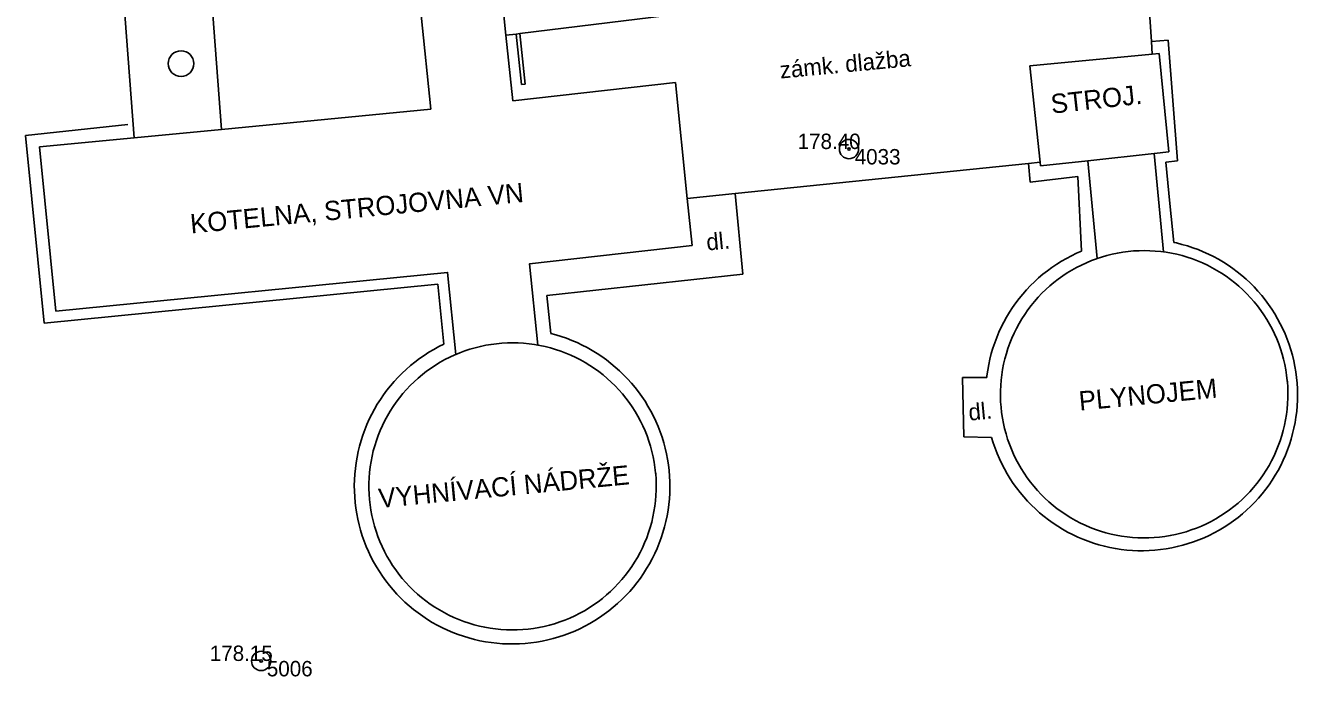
# Model space of a CAD drawing. Extents: x -539515 to -538098, y -1182060 to -1180157.
# Drawn here: x -539344.15 to -539294.6, y -1181270.26 to -1181244.88 of the extents above; entities that cross this region are included whole.
import ezdxf

# ---------------------------------------------------------------- set-up
doc = ezdxf.new("R2010")
doc.units = 0
for name, color, linetype in [('Vrstva 10', 7, 'Continuous'), ('Vrstva 11', 7, 'Continuous'), ('Vrstva 21', 7, 'Continuous'), ('Vrstva 22', 7, 'Continuous'), ('Vrstva 23', 7, 'Continuous'), ('Vrstva 27', 7, 'Continuous'), ('Vrstva 40', 7, 'Continuous'), ('Vrstva 41', 7, 'Continuous'), ('Vrstva 5', 7, 'Continuous')]:
    doc.layers.add(name, color=color, linetype=linetype)

msp = doc.modelspace()

# ---------------------------------------------------------------- linework, layer by layer
at = {"layer": 'Vrstva 10'}
for p, q in [((-539336.514, -1181248.935), (-539337.56, -1181235.22)), ((-539340.91, -1181236.13), (-539339.916, -1181249.264)), ((-539325.039, -1181245.218), (-539325.431, -1181245.266))]:
    msp.add_line(p, q, dxfattribs=at)
for points in [[(-539300.256, -1181246.005), (-539300.29, -1181245.503), (-539301.21, -1181231.99)], [(-539318.6, -1181244.43), (-539319.147, -1181244.497), (-539324.89, -1181245.2)], [(-539318.368, -1181251.625), (-539316.502, -1181251.434), (-539305.075, -1181250.262), (-539304.627, -1181250.216)]]:
    msp.add_lwpolyline(points, dxfattribs=at)
at = {"layer": 'Vrstva 11'}
for p, q in [((-539324.829, -1181247.186), (-539325.039, -1181245.218)), ((-539299.63, -1181245.46), (-539300.29, -1181245.503)), ((-539299.27, -1181250.163), (-539299.63, -1181245.46)), ((-539324.68, -1181247.17), (-539324.829, -1181247.186)), ((-539340.16, -1181248.74), (-539344.15, -1181249.17)), ((-539344.15, -1181249.17), (-539343.42, -1181256.49)), ((-539305.01, -1181250.99), (-539305.075, -1181250.262)), ((-539299.27, -1181250.163), (-539299.722, -1181250.207)), ((-539299.722, -1181250.207), (-539299.57, -1181251.82)), ((-539303.15, -1181250.77), (-539305.01, -1181250.99)), ((-539303.006, -1181253.675), (-539303.15, -1181250.77)), ((-539316.502, -1181251.434), (-539316.2, -1181254.58)), ((-539299.57, -1181251.82), (-539299.41, -1181253.34)), ((-539316.2, -1181254.58), (-539323.84, -1181255.402)), ((-539343.42, -1181256.49), (-539328.087, -1181254.971)), ((-539328.087, -1181254.971), (-539327.848, -1181257.3)), ((-539323.68, -1181256.886), (-539323.84, -1181255.402)), ((-539306.706, -1181258.609), (-539307.65, -1181258.6)), ((-539307.65, -1181258.6), (-539307.6, -1181260.92)), ((-539307.6, -1181260.92), (-539306.512, -1181260.943))]:
    msp.add_line(p, q, dxfattribs=at)
for points in [[(-539325.039, -1181245.218), (-539324.89, -1181245.2), (-539324.68, -1181247.17)], [(-539296.288, -1181255.076), (-539296.443, -1181254.92), (-539296.604, -1181254.769), (-539296.771, -1181254.625), (-539296.942, -1181254.486), (-539297.119, -1181254.354), (-539297.3, -1181254.229), (-539297.485, -1181254.11), (-539297.675, -1181253.998), (-539297.869, -1181253.892), (-539298.066, -1181253.794), (-539298.267, -1181253.703), (-539298.471, -1181253.62), (-539298.678, -1181253.544), (-539298.887, -1181253.475), (-539299.099, -1181253.414), (-539299.313, -1181253.361), (-539299.41, -1181253.34)], [(-539303.006, -1181253.675), (-539303.208, -1181253.764), (-539303.406, -1181253.859), (-539303.601, -1181253.962), (-539303.792, -1181254.072), (-539303.979, -1181254.189), (-539304.162, -1181254.312), (-539304.34, -1181254.442), (-539304.513, -1181254.579), (-539304.681, -1181254.721), (-539304.844, -1181254.87), (-539305.001, -1181255.024), (-539305.153, -1181255.184), (-539305.299, -1181255.35), (-539305.438, -1181255.52), (-539305.572, -1181255.696), (-539305.699, -1181255.876), (-539305.819, -1181256.061), (-539305.932, -1181256.25), (-539306.039, -1181256.443), (-539306.138, -1181256.639), (-539306.231, -1181256.839), (-539306.316, -1181257.043), (-539306.393, -1181257.249), (-539306.463, -1181257.458), (-539306.525, -1181257.67), (-539306.58, -1181257.883), (-539306.627, -1181258.099), (-539306.666, -1181258.315), (-539306.697, -1181258.534), (-539306.706, -1181258.609)], [(-539295.483, -1181256.122), (-539295.601, -1181255.936), (-539295.725, -1181255.754), (-539295.857, -1181255.577), (-539295.994, -1181255.405), (-539296.138, -1181255.238), (-539296.288, -1181255.076)], [(-539306.512, -1181260.943), (-539306.447, -1181261.154), (-539306.376, -1181261.362), (-539306.296, -1181261.568), (-539306.21, -1181261.771), (-539306.116, -1181261.97), (-539306.015, -1181262.166), (-539305.906, -1181262.358), (-539305.791, -1181262.546), (-539305.67, -1181262.73), (-539305.541, -1181262.909), (-539305.406, -1181263.083), (-539305.265, -1181263.253), (-539305.118, -1181263.417), (-539304.965, -1181263.575), (-539304.807, -1181263.728), (-539304.642, -1181263.876), (-539304.473, -1181264.017), (-539304.299, -1181264.152), (-539304.12, -1181264.28), (-539303.936, -1181264.402), (-539303.748, -1181264.517), (-539303.556, -1181264.625), (-539303.36, -1181264.727), (-539303.161, -1181264.821), (-539302.958, -1181264.907), (-539302.753, -1181264.987), (-539302.544, -1181265.059), (-539302.333, -1181265.123), (-539302.12, -1181265.179), (-539301.905, -1181265.228), (-539301.689, -1181265.269), (-539301.471, -1181265.302), (-539301.252, -1181265.327), (-539301.032, -1181265.344), (-539300.812, -1181265.353), (-539300.592, -1181265.355), (-539300.371, -1181265.348), (-539300.151, -1181265.333), (-539299.932, -1181265.31), (-539299.714, -1181265.279), (-539299.497, -1181265.241), (-539299.281, -1181265.194), (-539299.068, -1181265.14), (-539298.856, -1181265.078), (-539298.647, -1181265.008), (-539298.441, -1181264.931), (-539298.237, -1181264.847), (-539298.037, -1181264.755), (-539297.84, -1181264.656), (-539297.647, -1181264.549), (-539297.458, -1181264.436), (-539297.273, -1181264.316), (-539297.092, -1181264.19), (-539296.916, -1181264.057), (-539296.746, -1181263.917), (-539296.58, -1181263.772), (-539296.42, -1181263.621), (-539296.265, -1181263.463), (-539296.116, -1181263.301), (-539295.973, -1181263.133), (-539295.837, -1181262.96), (-539295.707, -1181262.782), (-539295.583, -1181262.6), (-539295.466, -1181262.413), (-539295.355, -1181262.222), (-539295.252, -1181262.027), (-539295.156, -1181261.829), (-539295.067, -1181261.627), (-539294.986, -1181261.423), (-539294.912, -1181261.215), (-539294.846, -1181261.005), (-539294.787, -1181260.792), (-539294.736, -1181260.578), (-539294.693, -1181260.362), (-539294.658, -1181260.144), (-539294.63, -1181259.925), (-539294.611, -1181259.706), (-539294.6, -1181259.486), (-539294.596, -1181259.265), (-539294.601, -1181259.045), (-539294.613, -1181258.825), (-539294.634, -1181258.605), (-539294.662, -1181258.387), (-539294.699, -1181258.169), (-539294.743, -1181257.953), (-539294.795, -1181257.739), (-539294.855, -1181257.527), (-539294.922, -1181257.317), (-539294.998, -1181257.11), (-539295.08, -1181256.906), (-539295.17, -1181256.704), (-539295.267, -1181256.507), (-539295.371, -1181256.312), (-539295.483, -1181256.122)], [(-539327.848, -1181257.3), (-539328.046, -1181257.4), (-539328.241, -1181257.506), (-539328.431, -1181257.619), (-539328.618, -1181257.74), (-539328.799, -1181257.867), (-539328.977, -1181258), (-539329.149, -1181258.14), (-539329.316, -1181258.285), (-539329.478, -1181258.437), (-539329.634, -1181258.594), (-539329.784, -1181258.757), (-539329.928, -1181258.926), (-539330.067, -1181259.099), (-539330.199, -1181259.277), (-539330.324, -1181259.46), (-539330.443, -1181259.647), (-539330.554, -1181259.839), (-539330.659, -1181260.034), (-539330.757, -1181260.233), (-539330.848, -1181260.436), (-539330.931, -1181260.641), (-539331.006, -1181260.85), (-539331.075, -1181261.061), (-539331.135, -1181261.274), (-539331.188, -1181261.489), (-539331.233, -1181261.706), (-539331.27, -1181261.925), (-539331.299, -1181262.145), (-539331.32, -1181262.366), (-539331.333, -1181262.587), (-539331.339, -1181262.809), (-539331.336, -1181263.03), (-539331.325, -1181263.252), (-539331.306, -1181263.473), (-539331.28, -1181263.693), (-539331.245, -1181263.912), (-539331.203, -1181264.129), (-539331.152, -1181264.345), (-539331.094, -1181264.559), (-539331.028, -1181264.771), (-539330.955, -1181264.98), (-539330.874, -1181265.187), (-539330.786, -1181265.39), (-539330.69, -1181265.59), (-539330.588, -1181265.787), (-539330.478, -1181265.98), (-539330.362, -1181266.168), (-539330.238, -1181266.352), (-539330.108, -1181266.532), (-539329.972, -1181266.707), (-539329.83, -1181266.877), (-539329.681, -1181267.042), (-539329.527, -1181267.201), (-539329.367, -1181267.354), (-539329.201, -1181267.502), (-539329.031, -1181267.643), (-539328.855, -1181267.779), (-539328.675, -1181267.908), (-539328.49, -1181268.03), (-539328.3, -1181268.145), (-539328.107, -1181268.254), (-539327.91, -1181268.356), (-539327.709, -1181268.45), (-539327.505, -1181268.537), (-539327.299, -1181268.617), (-539327.089, -1181268.689), (-539326.877, -1181268.754), (-539326.662, -1181268.811), (-539326.446, -1181268.86), (-539326.228, -1181268.901), (-539326.009, -1181268.934), (-539325.789, -1181268.96), (-539325.568, -1181268.977), (-539325.346, -1181268.987), (-539325.125, -1181268.989), (-539324.903, -1181268.982), (-539324.682, -1181268.968), (-539324.461, -1181268.945), (-539324.242, -1181268.915), (-539324.023, -1181268.877), (-539323.806, -1181268.83), (-539323.591, -1181268.777), (-539323.378, -1181268.715), (-539323.168, -1181268.646), (-539322.96, -1181268.569), (-539322.754, -1181268.485), (-539322.553, -1181268.393), (-539322.354, -1181268.294), (-539322.159, -1181268.188), (-539321.968, -1181268.075), (-539321.782, -1181267.956), (-539321.6, -1181267.829), (-539321.422, -1181267.696), (-539321.25, -1181267.557)], [(-539320.329, -1181266.6), (-539320.197, -1181266.422), (-539320.071, -1181266.24), (-539319.952, -1181266.053), (-539319.839, -1181265.862), (-539319.734, -1181265.667), (-539319.636, -1181265.468), (-539319.544, -1181265.266), (-539319.461, -1181265.06), (-539319.385, -1181264.852), (-539319.316, -1181264.641), (-539319.255, -1181264.428), (-539319.201, -1181264.213), (-539319.156, -1181263.996), (-539319.118, -1181263.777), (-539319.089, -1181263.558), (-539319.067, -1181263.337), (-539319.053, -1181263.116), (-539319.047, -1181262.894), (-539319.049, -1181262.672), (-539319.059, -1181262.451), (-539319.078, -1181262.23), (-539319.104, -1181262.01), (-539319.138, -1181261.791), (-539319.18, -1181261.573), (-539319.229, -1181261.357), (-539319.287, -1181261.143), (-539319.352, -1181260.931), (-539319.425, -1181260.721), (-539319.505, -1181260.515), (-539319.593, -1181260.311), (-539319.688, -1181260.111), (-539319.79, -1181259.914), (-539319.899, -1181259.721), (-539320.015, -1181259.532), (-539320.138, -1181259.347), (-539320.267, -1181259.167), (-539320.403, -1181258.992), (-539320.545, -1181258.822), (-539320.693, -1181258.657), (-539320.847, -1181258.497), (-539321.007, -1181258.343), (-539321.172, -1181258.195), (-539321.342, -1181258.053), (-539321.517, -1181257.917), (-539321.697, -1181257.788), (-539321.882, -1181257.665), (-539322.071, -1181257.549), (-539322.264, -1181257.44), (-539322.461, -1181257.338), (-539322.661, -1181257.243), (-539322.865, -1181257.155), (-539323.071, -1181257.075), (-539323.281, -1181257.002), (-539323.493, -1181256.937), (-539323.68, -1181256.886)], [(-539321.25, -1181267.557), (-539321.082, -1181267.412), (-539320.92, -1181267.261), (-539320.763, -1181267.104), (-539320.613, -1181266.941), (-539320.468, -1181266.773), (-539320.329, -1181266.6)]]:
    msp.add_lwpolyline(points, dxfattribs=at)
at = {"layer": 'Vrstva 21'}
for centre, radius in [((-539312.07, -1181249.7), 0.375), ((-539312.07, -1181249.7), 0.05), ((-539334.97, -1181269.65), 0.375), ((-539334.97, -1181269.65), 0.05)]:
    msp.add_circle(centre, radius, dxfattribs=at)
at = {"layer": 'Vrstva 27'}
msp.add_circle((-539338.09, -1181246.37), 0.5, dxfattribs=at)
at = {"layer": 'Vrstva 5'}
for p, q in [((-539328.354, -1181248.146), (-539328.732, -1181244.481)), ((-539299.99, -1181245.98), (-539299.608, -1181249.806)), ((-539325.17, -1181247.82), (-539318.83, -1181247.11)), ((-539342.962, -1181256.016), (-539343.6, -1181249.62)), ((-539300.183, -1181249.869), (-539299.813, -1181253.71)), ((-539302.768, -1181250.153), (-539302.401, -1181253.965)), ((-539305.003, -1181262.678), (-539304.87, -1181262.843)), ((-539304.87, -1181262.843), (-539304.732, -1181263.003)), ((-539329.602, -1181266.27), (-539329.469, -1181266.435)), ((-539329.469, -1181266.435), (-539329.331, -1181266.595))]:
    msp.add_line(p, q, dxfattribs=at)
for points in [[(-539325.17, -1181247.82), (-539325.431, -1181245.266), (-539325.55, -1181244.107)], [(-539305.02, -1181246.46), (-539300.256, -1181246.005), (-539299.99, -1181245.98)], [(-539304.612, -1181250.355), (-539304.627, -1181250.216), (-539305.02, -1181246.46)], [(-539318.83, -1181247.11), (-539318.368, -1181251.625), (-539318.18, -1181253.46)], [(-539343.6, -1181249.62), (-539339.916, -1181249.264), (-539336.514, -1181248.935), (-539328.354, -1181248.146)], [(-539304.612, -1181250.355), (-539302.768, -1181250.153), (-539300.183, -1181249.869), (-539299.608, -1181249.806)], [(-539318.18, -1181253.46), (-539324.518, -1181254.177), (-539324.194, -1181257.337)], [(-539294.997, -1181258.727), (-539295.021, -1181258.517), (-539295.053, -1181258.308), (-539295.093, -1181258.1), (-539295.14, -1181257.894), (-539295.196, -1181257.69), (-539295.259, -1181257.488), (-539295.329, -1181257.288), (-539295.407, -1181257.091), (-539295.493, -1181256.898), (-539295.586, -1181256.708), (-539295.686, -1181256.521), (-539295.792, -1181256.338), (-539295.906, -1181256.16), (-539296.026, -1181255.986), (-539296.153, -1181255.816), (-539296.286, -1181255.652), (-539296.426, -1181255.493), (-539296.571, -1181255.339), (-539296.722, -1181255.19), (-539296.878, -1181255.048), (-539297.04, -1181254.911), (-539297.207, -1181254.781), (-539297.378, -1181254.657), (-539297.554, -1181254.54), (-539297.735, -1181254.429), (-539297.919, -1181254.325), (-539298.107, -1181254.228), (-539298.299, -1181254.139), (-539298.494, -1181254.057), (-539298.692, -1181253.982), (-539298.893, -1181253.915), (-539299.096, -1181253.855), (-539299.301, -1181253.803), (-539299.508, -1181253.759), (-539299.717, -1181253.723), (-539299.813, -1181253.71), (-539299.926, -1181253.695), (-539300.137, -1181253.674), (-539300.348, -1181253.662), (-539300.56, -1181253.657), (-539300.772, -1181253.661), (-539300.983, -1181253.673), (-539301.194, -1181253.692), (-539301.403, -1181253.72), (-539301.612, -1181253.755), (-539301.819, -1181253.798), (-539302.025, -1181253.849), (-539302.228, -1181253.908), (-539302.401, -1181253.965), (-539302.429, -1181253.975), (-539302.627, -1181254.049), (-539302.822, -1181254.13), (-539303.015, -1181254.219), (-539303.203, -1181254.315), (-539303.388, -1181254.418), (-539303.569, -1181254.528), (-539303.745, -1181254.644), (-539303.918, -1181254.768), (-539304.085, -1181254.897), (-539304.247, -1181255.033), (-539304.404, -1181255.175), (-539304.555, -1181255.323), (-539304.701, -1181255.476), (-539304.841, -1181255.635), (-539304.975, -1181255.799), (-539305.102, -1181255.968), (-539305.224, -1181256.142), (-539305.338, -1181256.32), (-539305.446, -1181256.502), (-539305.546, -1181256.688), (-539305.64, -1181256.878), (-539305.726, -1181257.071), (-539305.805, -1181257.268), (-539305.876, -1181257.467), (-539305.94, -1181257.669), (-539305.996, -1181257.873), (-539306.045, -1181258.079), (-539306.085, -1181258.286), (-539306.118, -1181258.495), (-539306.143, -1181258.706), (-539306.16, -1181258.917), (-539306.168, -1181259.128), (-539306.169, -1181259.34), (-539306.162, -1181259.551), (-539306.147, -1181259.762), (-539306.124, -1181259.973), (-539306.093, -1181260.182), (-539306.054, -1181260.39), (-539306.007, -1181260.596), (-539305.953, -1181260.801), (-539305.891, -1181261.003), (-539305.821, -1181261.203), (-539305.743, -1181261.4), (-539305.659, -1181261.594)], [(-539342.962, -1181256.016), (-539327.706, -1181254.505), (-539327.379, -1181257.702)], [(-539319.604, -1181262.318), (-539319.628, -1181262.108), (-539319.66, -1181261.898), (-539319.699, -1181261.691), (-539319.747, -1181261.485), (-539319.802, -1181261.28), (-539319.865, -1181261.078), (-539319.936, -1181260.879), (-539320.014, -1181260.682), (-539320.1, -1181260.489), (-539320.192, -1181260.299), (-539320.292, -1181260.112), (-539320.399, -1181259.929), (-539320.513, -1181259.751), (-539320.633, -1181259.577), (-539320.76, -1181259.408), (-539320.893, -1181259.243), (-539321.032, -1181259.084), (-539321.178, -1181258.93), (-539321.329, -1181258.782), (-539321.485, -1181258.639), (-539321.647, -1181258.503), (-539321.813, -1181258.372), (-539321.985, -1181258.249), (-539322.161, -1181258.131), (-539322.341, -1181258.021), (-539322.526, -1181257.917), (-539322.714, -1181257.82), (-539322.906, -1181257.731), (-539323.101, -1181257.649), (-539323.299, -1181257.574), (-539323.499, -1181257.507), (-539323.702, -1181257.447), (-539323.908, -1181257.396), (-539324.115, -1181257.352), (-539324.194, -1181257.337), (-539324.323, -1181257.315), (-539324.533, -1181257.287), (-539324.743, -1181257.267), (-539324.955, -1181257.255), (-539325.166, -1181257.25), (-539325.378, -1181257.254), (-539325.589, -1181257.266), (-539325.8, -1181257.285), (-539326.009, -1181257.313), (-539326.218, -1181257.348), (-539326.425, -1181257.392), (-539326.63, -1181257.443), (-539326.834, -1181257.502), (-539327.034, -1181257.568), (-539327.233, -1181257.642), (-539327.379, -1181257.702), (-539327.428, -1181257.724), (-539327.62, -1181257.812), (-539327.808, -1181257.908), (-539327.993, -1181258.012), (-539328.174, -1181258.122), (-539328.35, -1181258.238), (-539328.522, -1181258.362), (-539328.689, -1181258.491), (-539328.852, -1181258.627), (-539329.008, -1181258.769), (-539329.16, -1181258.917), (-539329.306, -1181259.071), (-539329.445, -1181259.229), (-539329.579, -1181259.393), (-539329.706, -1181259.562), (-539329.827, -1181259.736), (-539329.942, -1181259.914), (-539330.049, -1181260.096), (-539330.15, -1181260.282), (-539330.243, -1181260.472), (-539330.329, -1181260.666), (-539330.408, -1181260.862), (-539330.479, -1181261.061), (-539330.543, -1181261.263), (-539330.599, -1181261.467), (-539330.647, -1181261.673), (-539330.687, -1181261.881), (-539330.72, -1181262.09), (-539330.745, -1181262.3), (-539330.761, -1181262.511), (-539330.77, -1181262.722), (-539330.771, -1181262.934), (-539330.764, -1181263.145), (-539330.748, -1181263.356), (-539330.725, -1181263.567), (-539330.694, -1181263.776), (-539330.655, -1181263.984), (-539330.608, -1181264.19), (-539330.553, -1181264.394), (-539330.491, -1181264.597), (-539330.421, -1181264.796), (-539330.343, -1181264.993), (-539330.259, -1181265.187)], [(-539304.732, -1181263.003), (-539304.587, -1181263.158), (-539304.437, -1181263.307), (-539304.281, -1181263.45), (-539304.12, -1181263.587), (-539303.954, -1181263.718), (-539303.783, -1181263.843), (-539303.607, -1181263.961), (-539303.427, -1181264.072), (-539303.243, -1181264.177), (-539303.055, -1181264.274), (-539302.864, -1181264.364), (-539302.669, -1181264.448), (-539302.472, -1181264.523), (-539302.271, -1181264.591), (-539302.068, -1181264.652), (-539301.863, -1181264.704), (-539301.657, -1181264.749), (-539301.448, -1181264.786), (-539301.239, -1181264.816), (-539301.028, -1181264.837), (-539300.817, -1181264.85), (-539300.605, -1181264.855), (-539300.394, -1181264.853), (-539300.182, -1181264.842), (-539299.971, -1181264.823), (-539299.762, -1181264.797), (-539299.553, -1181264.762), (-539299.345, -1181264.72), (-539299.14, -1181264.67), (-539298.936, -1181264.612), (-539298.735, -1181264.546), (-539298.536, -1181264.473), (-539298.341, -1181264.392), (-539298.148, -1181264.304), (-539297.959, -1181264.209), (-539297.774, -1181264.107), (-539297.593, -1181263.998), (-539297.416, -1181263.882), (-539297.243, -1181263.759), (-539297.075, -1181263.63), (-539296.912, -1181263.495), (-539296.755, -1181263.354), (-539296.603, -1181263.207), (-539296.456, -1181263.054), (-539296.316, -1181262.896), (-539296.181, -1181262.732), (-539296.053, -1181262.564), (-539295.931, -1181262.391), (-539295.816, -1181262.213), (-539295.708, -1181262.031), (-539295.606, -1181261.846), (-539295.512, -1181261.656), (-539295.425, -1181261.463), (-539295.345, -1181261.267), (-539295.273, -1181261.068), (-539295.208, -1181260.867), (-539295.151, -1181260.663), (-539295.102, -1181260.457), (-539295.061, -1181260.25), (-539295.027, -1181260.041), (-539295.001, -1181259.831), (-539294.984, -1181259.62), (-539294.974, -1181259.408), (-539294.972, -1181259.197), (-539294.978, -1181258.985), (-539294.993, -1181258.774), (-539294.997, -1181258.727)], [(-539305.659, -1181261.594), (-539305.567, -1181261.785), (-539305.468, -1181261.972), (-539305.362, -1181262.155), (-539305.249, -1181262.334), (-539305.129, -1181262.508), (-539305.003, -1181262.678)], [(-539329.331, -1181266.595), (-539329.186, -1181266.75), (-539329.036, -1181266.898), (-539328.88, -1181267.041), (-539328.718, -1181267.178), (-539328.552, -1181267.309), (-539328.381, -1181267.434), (-539328.205, -1181267.552), (-539328.025, -1181267.663), (-539327.841, -1181267.767), (-539327.653, -1181267.864), (-539327.462, -1181267.954), (-539327.267, -1181268.037), (-539327.07, -1181268.113), (-539326.869, -1181268.18), (-539326.666, -1181268.241), (-539326.461, -1181268.293), (-539326.255, -1181268.338), (-539326.046, -1181268.375), (-539325.837, -1181268.404), (-539325.626, -1181268.425), (-539325.415, -1181268.438), (-539325.203, -1181268.443), (-539324.992, -1181268.44), (-539324.78, -1181268.429), (-539324.57, -1181268.41), (-539324.36, -1181268.383), (-539324.151, -1181268.349), (-539323.944, -1181268.306), (-539323.738, -1181268.255), (-539323.535, -1181268.197), (-539323.334, -1181268.131), (-539323.135, -1181268.058), (-539322.94, -1181267.977), (-539322.748, -1181267.889), (-539322.559, -1181267.794), (-539322.374, -1181267.691), (-539322.192, -1181267.582), (-539322.016, -1181267.466), (-539321.843, -1181267.343), (-539321.676, -1181267.214), (-539321.513, -1181267.079), (-539321.356, -1181266.937), (-539321.204, -1181266.79), (-539321.058, -1181266.637), (-539320.917, -1181266.479), (-539320.783, -1181266.315), (-539320.655, -1181266.146), (-539320.534, -1181265.973), (-539320.419, -1181265.796), (-539320.311, -1181265.614), (-539320.209, -1181265.428), (-539320.115, -1181265.238), (-539320.029, -1181265.045), (-539319.949, -1181264.849), (-539319.877, -1181264.65), (-539319.813, -1181264.449), (-539319.756, -1181264.245), (-539319.707, -1181264.039), (-539319.666, -1181263.831), (-539319.633, -1181263.623), (-539319.607, -1181263.412), (-539319.59, -1181263.202), (-539319.581, -1181262.99), (-539319.579, -1181262.779), (-539319.586, -1181262.567), (-539319.6, -1181262.356), (-539319.604, -1181262.318)], [(-539330.259, -1181265.187), (-539330.166, -1181265.378), (-539330.067, -1181265.564), (-539329.961, -1181265.747), (-539329.848, -1181265.926), (-539329.728, -1181266.101), (-539329.602, -1181266.27)]]:
    msp.add_lwpolyline(points, dxfattribs=at)

# ---------------------------------------------------------------- texts
at = {"layer": 'Vrstva 22'}
for s, p in [('178.40 ', (-539314.07, -1181249.7)), ('178.15 ', (-539336.97, -1181269.65))]:
    msp.add_text(s, height=0.6, dxfattribs=at).set_placement(p)
at = {"layer": 'Vrstva 23'}
for s, p in [(' 4033', (-539312.07, -1181250.3)), (' 5006', (-539334.97, -1181270.25))]:
    msp.add_text(s, height=0.6, dxfattribs=at).set_placement(p)
at = {"layer": 'Vrstva 40'}
for s, p in [('zámk. dlažba', (-539314.736, -1181246.953)), ('dl.', (-539317.596, -1181253.655)), ('dl.', (-539307.386, -1181260.286))]:
    msp.add_text(s, height=0.65, rotation=5.4216, dxfattribs=at).set_placement(p)
at = {"layer": 'Vrstva 41'}
for s, rotation, p in [('STROJ.', 6.261, (-539304.166, -1181248.322)), ('KOTELNA, STROJOVNA VN', 5.4216, (-539337.696, -1181252.992)), ('PLYNOJEM', 5.4216, (-539303.079, -1181259.895)), ('VYHNÍVACÍ NÁDRŽE', 5.4216, (-539330.359, -1181263.69))]:
    msp.add_text(s, height=0.75, rotation=rotation, dxfattribs=at).set_placement(p)

doc.saveas('drawing.dxf')
